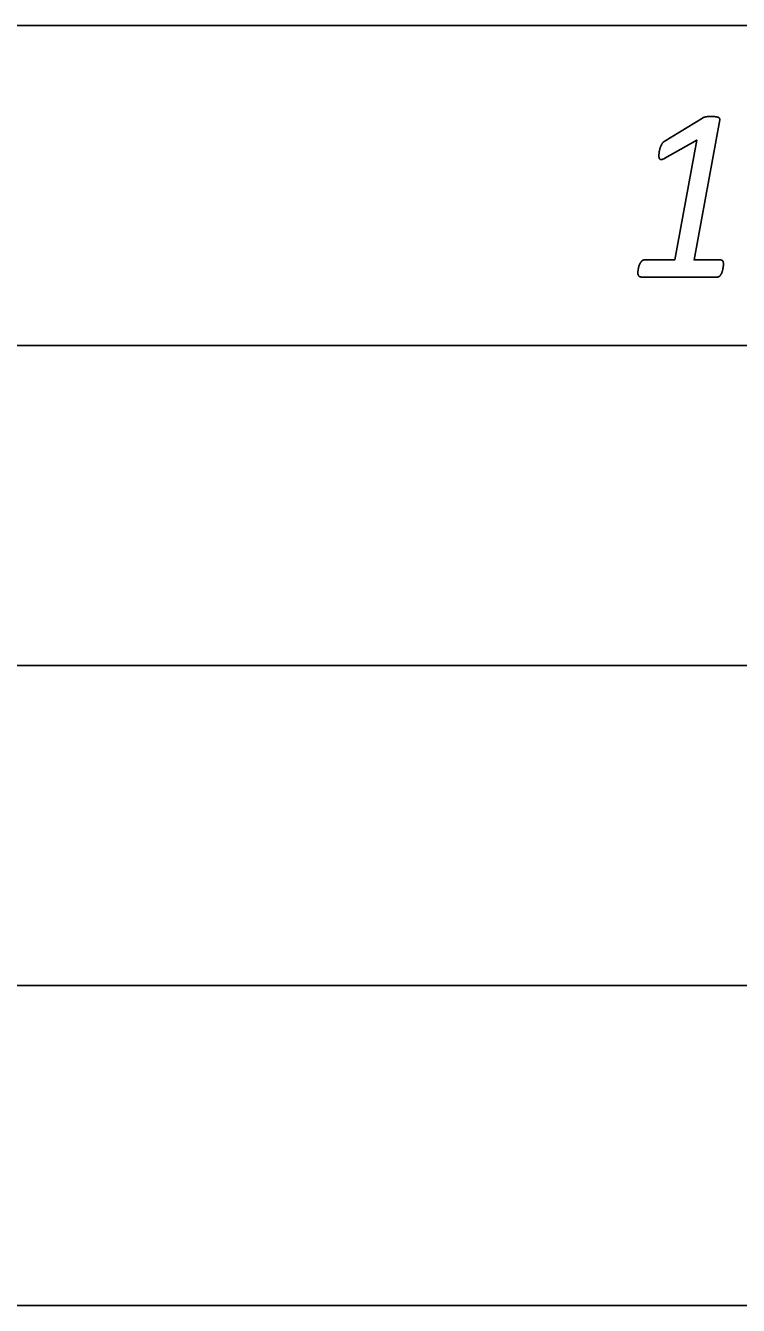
# Model space of a CAD drawing. Extents: x -14196 to 143, y -6096 to 28.
# Drawn here: x 83.866 to 84.423, y -5.829 to -4.829 of the extents above; entities that cross this region are included whole.
import ezdxf

# ---------------------------------------------------------------- set-up
doc = ezdxf.new("R2010")
doc.units = 0
doc.layers.add('RS_Raster1', color=7, linetype='Continuous')
doc.layers.add('SH_Text', color=7, linetype='Continuous')

msp = doc.modelspace()

# ---------------------------------------------------------------- linework, layer by layer
at = {"layer": 'RS_Raster1'}
for p, q in [((81.0945, -4.8289), (94.5445, -4.8289)), ((81.0945, -5.0789), (94.5445, -5.0789)), ((81.0945, -5.3289), (94.5445, -5.3289)), ((81.0945, -5.5789), (94.5445, -5.5789)), ((81.0945, -5.8289), (94.5445, -5.8289))]:
    msp.add_line(p, q, dxfattribs=at)
at = {"layer": 'SH_Text'}
for p, q in [((84.3649, -4.9194), (84.3946, -4.9011)), ((84.4111, -5.0155), (84.4111, -5.0155)), ((84.4065, -5.0253), (84.3466, -5.0253))]:
    msp.add_line(p, q, dxfattribs=at)
for points in [[(84.4082, -4.9026), (84.3882, -5.012), (84.4089, -5.012)], [(84.3491, -5.012), (84.373, -5.012), (84.3902, -4.9183), (84.3654, -4.9325)]]:
    msp.add_lwpolyline(points, dxfattribs=at)
for points in [[(84.397, -4.9002), (84.3978, -4.9), (84.3989, -4.9)], [(84.3989, -4.9), (84.4001, -4.8999), (84.4016, -4.8999)], [(84.4016, -4.8999), (84.4038, -4.8999), (84.4051, -4.9001)], [(84.3946, -4.9011), (84.3951, -4.9008), (84.3957, -4.9006)], [(84.3957, -4.9006), (84.3962, -4.9004), (84.397, -4.9002)], [(84.4051, -4.9001), (84.4065, -4.9003), (84.4073, -4.9007)], [(84.4073, -4.9007), (84.408, -4.901), (84.4081, -4.9015)], [(84.4081, -4.9015), (84.4083, -4.9021), (84.4082, -4.9026)], [(84.3629, -4.9216), (84.3637, -4.9202), (84.3649, -4.9194)], [(84.3607, -4.9304), (84.3607, -4.9294), (84.3609, -4.9278)], [(84.3609, -4.9278), (84.3611, -4.9262), (84.3616, -4.9246)], [(84.3616, -4.9246), (84.3621, -4.9231), (84.3629, -4.9216)], [(84.3609, -4.9324), (84.3607, -4.9316), (84.3607, -4.9304)], [(84.3617, -4.9334), (84.3611, -4.9331), (84.3609, -4.9324)], [(84.3631, -4.9335), (84.3622, -4.9337), (84.3617, -4.9334)], [(84.3654, -4.9325), (84.364, -4.9332), (84.3631, -4.9335)], [(84.3444, -5.0204), (84.3445, -5.0194), (84.3447, -5.0184)], [(84.3447, -5.0184), (84.3449, -5.0173), (84.3453, -5.0162)], [(84.3453, -5.0162), (84.3457, -5.015), (84.3463, -5.0142)], [(84.3463, -5.0142), (84.3468, -5.0133), (84.3475, -5.0127)], [(84.3475, -5.0127), (84.3482, -5.012), (84.3491, -5.012)], [(84.4089, -5.012), (84.4101, -5.012), (84.4106, -5.013)], [(84.4106, -5.0192), (84.4104, -5.0203), (84.41, -5.0214)], [(84.4106, -5.013), (84.4111, -5.0139), (84.4111, -5.0155)], [(84.4109, -5.0171), (84.4108, -5.0181), (84.4106, -5.0192)], [(84.4111, -5.0155), (84.4111, -5.0161), (84.4109, -5.0171)], [(84.3442, -5.0217), (84.3442, -5.0213), (84.3444, -5.0204)], [(84.3449, -5.0243), (84.3442, -5.0234), (84.3442, -5.0217)], [(84.3466, -5.0253), (84.3456, -5.0253), (84.3449, -5.0243)], [(84.4079, -5.0248), (84.4073, -5.0253), (84.4065, -5.0253)], [(84.4091, -5.0233), (84.4086, -5.0242), (84.4079, -5.0248)], [(84.41, -5.0214), (84.4097, -5.0224), (84.4091, -5.0233)]]:
    msp.add_open_spline(points, degree=2, dxfattribs=at)

doc.saveas('drawing.dxf')
